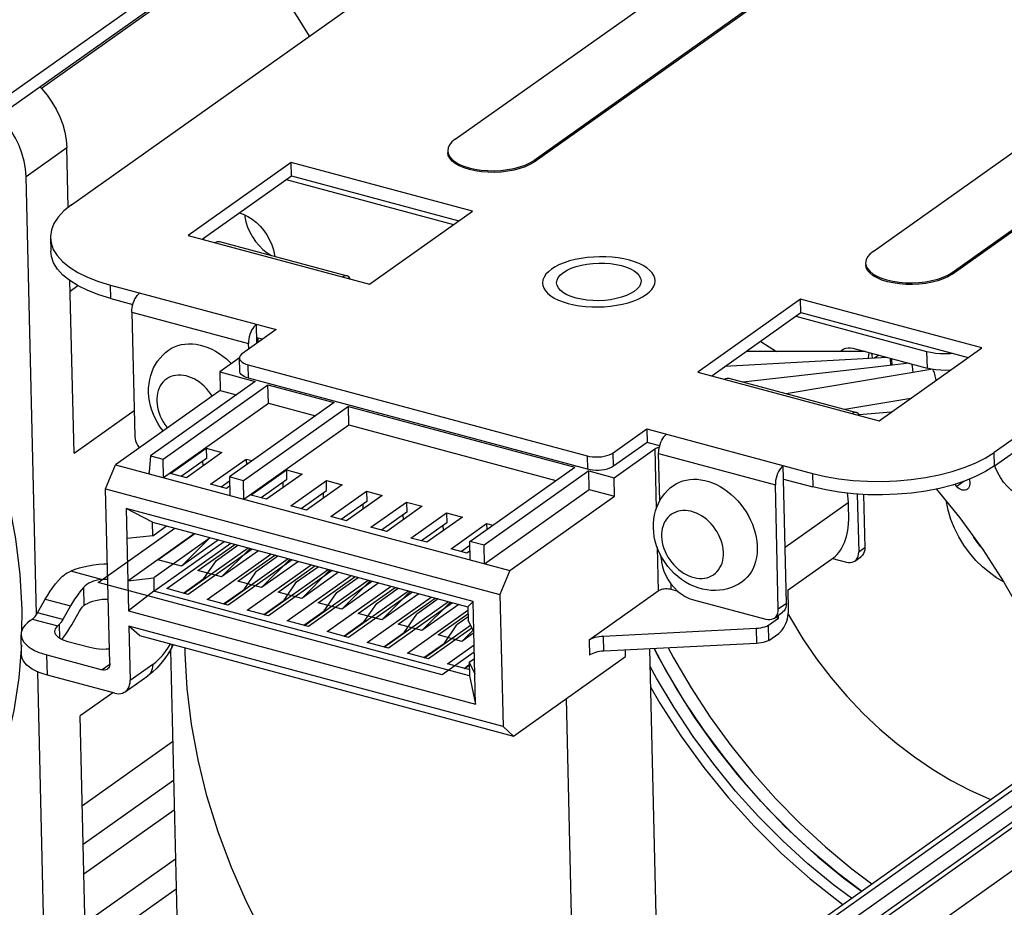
# Model space of a CAD drawing. Header units: millimetres. Extents: x 6 to 414, y 7 to 290.
# Tile 284 of 341: x 197.22 to 202.46, y 141.5 to 146.23. Entities that reach past the tile are written whole.
import ezdxf

# ---------------------------------------------------------------- set-up
doc = ezdxf.new("R2010")
doc.units = ezdxf.units.MM
doc.header["$LTSCALE"] = 23.1
doc.layers.get('0').update_dxf_attribs({"linetype": 'CONTINUOUS'})
doc.layers.add('_47233', color=7, linetype='CONTINUOUS')
doc.layers.add('_60383', color=7, linetype='CONTINUOUS')

msp = doc.modelspace()

# ---------------------------------------------------------------- linework, layer by layer
at = {"color": 7, "linetype": 'Continuous'}
for p, q in [((199.5367, 145.5901), (203.0924, 148.1119)), ((203.5124, 147.9992), (199.9568, 145.4773)), ((203.5126, 147.9902), (199.957, 145.4684)), ((201.763, 144.9927), (205.3186, 147.5145)), ((202.183, 144.88), (205.7387, 147.4018)), ((202.1833, 144.871), (205.7389, 147.3928)), ((199.2484, 147.3064), (196.6521, 145.465)), ((196.6538, 145.3934), (199.2501, 147.2348)), ((197.4922, 145.2396), (200.0885, 147.081)), ((198.1754, 146.458), (197.3331, 145.8606)), ((205.0031, 145.7622), (202.4068, 143.9208)), ((202.4085, 143.8492), (205.0048, 145.6906)), ((197.2511, 145.3913), (197.4679, 145.5451)), ((197.4754, 145.2261), (197.4679, 145.5451)), ((198.6627, 145.466), (198.1153, 145.0777)), ((199.6285, 145.2068), (198.6627, 145.466)), ((198.6644, 145.3944), (198.6627, 145.466)), ((199.957, 145.4684), (199.9568, 145.4773)), ((197.3064, 143.0573), (197.2511, 145.3913)), ((198.1898, 145.0577), (198.6644, 145.3944)), ((198.6644, 145.3944), (199.5557, 145.1552)), ((198.6373, 145.3751), (199.5286, 145.136)), ((197.4754, 145.2282), (197.492, 145.24)), ((198.3868, 145.1974), (198.4075, 145.1904)), ((199.0811, 144.8185), (199.6285, 145.2068)), ((197.3805, 145.0652), (197.3822, 144.9936)), ((198.1153, 145.0777), (199.0811, 144.8185)), ((198.1986, 145.0553), (198.1989, 145.0642)), ((198.2805, 145.045), (198.9607, 144.8625)), ((198.9771, 144.8464), (198.974, 144.8522)), ((202.1833, 144.871), (202.183, 144.88)), ((197.5064, 143.9167), (197.4847, 144.8364)), ((197.486, 144.7813), (197.5267, 144.8101)), ((197.7009, 144.8127), (198.5828, 144.576)), ((197.7026, 144.7411), (197.7009, 144.8127)), ((200.5177, 144.806), (200.5065, 144.7924)), ((200.5245, 144.8203), (200.5177, 144.806)), ((200.5268, 144.8354), (200.5245, 144.8203)), ((200.5065, 144.7924), (200.4908, 144.7794)), ((197.7026, 144.7411), (197.8202, 144.7095)), ((201.3759, 144.7379), (200.8285, 144.3497)), ((202.342, 144.4787), (201.3759, 144.7379)), ((201.3776, 144.6663), (201.3759, 144.7379)), ((197.8148, 144.6686), (198.4361, 144.5018)), ((197.8148, 144.6686), (197.8305, 144.0061)), ((200.903, 144.3297), (201.3776, 144.6663)), ((201.3505, 144.6471), (202.0479, 144.4599)), ((201.3776, 144.6663), (202.2692, 144.4271)), ((198.4802, 144.5033), (198.4778, 144.6042)), ((198.5828, 144.576), (198.4039, 144.4492)), ((198.4368, 144.4725), (198.4361, 144.5018)), ((198.51, 144.5244), (198.4795, 144.5326)), ((198.485, 144.5311), (198.4856, 144.5071)), ((201.72, 144.459), (201.0867, 144.46)), ((201.6543, 144.4766), (202.0501, 144.3704)), ((201.7932, 144.4394), (201.7709, 144.4235)), ((201.7946, 144.0904), (202.342, 144.4787)), ((202.0479, 144.4599), (202.0501, 144.3704)), ((198.3877, 144.4246), (198.2831, 144.3504)), ((198.3897, 144.3526), (198.388, 144.4243)), ((198.4338, 144.3882), (200.24, 143.9035)), ((198.4354, 144.3166), (198.4338, 144.3882)), ((201.8381, 144.4273), (200.9724, 144.3789)), ((201.8634, 144.3859), (201.7587, 144.3741)), ((201.8629, 144.3908), (201.8632, 144.3859)), ((201.9541, 144.3962), (201.8634, 144.3859)), ((198.2831, 144.3504), (198.4721, 144.2997)), ((198.2831, 144.3504), (198.2854, 144.2519)), ((200.8285, 144.3497), (201.7946, 144.0904)), ((201.7587, 144.3741), (201.0703, 144.2964)), ((201.299, 144.235), (202.0708, 144.3657)), ((202.0732, 144.3651), (202.0501, 144.3704)), ((202.0974, 144.3614), (202.0732, 144.3651)), ((198.4721, 144.2997), (197.9138, 143.9037)), ((197.981, 143.8857), (198.5393, 144.2816)), ((200.2417, 143.8319), (198.4354, 144.3166)), ((198.5393, 144.2816), (198.8921, 144.187)), ((198.5416, 144.1832), (198.5393, 144.2816)), ((200.9937, 144.317), (201.6742, 144.1344)), ((198.2854, 144.2519), (197.7271, 143.856)), ((198.2854, 144.2519), (198.372, 144.2287)), ((197.9833, 143.7872), (198.5416, 144.1832)), ((198.8921, 144.187), (198.3338, 143.791)), ((198.5416, 144.1832), (198.792, 144.116)), ((201.6119, 144.1511), (201.9642, 144.2107)), ((197.5064, 143.9167), (197.8272, 144.1442)), ((198.9677, 144.1667), (198.4095, 143.7707)), ((198.9677, 144.1667), (200.1733, 143.8432)), ((198.9701, 144.0682), (198.9677, 144.1667)), ((201.6906, 144.1183), (201.6875, 144.1241)), ((201.8594, 144.1364), (201.6884, 144.1224)), ((198.4118, 143.6722), (198.9701, 144.0682)), ((198.9701, 144.0682), (200.0732, 143.7722)), ((200.3782, 143.9194), (200.557, 144.0463)), ((200.557, 144.0463), (201.4393, 143.8095)), ((200.557, 144.0463), (200.5587, 143.9747)), ((200.5587, 143.9747), (200.3799, 143.8478)), ((200.6257, 143.9567), (200.5587, 143.9747)), ((198.0209, 143.8089), (198.2106, 143.9435)), ((198.2946, 143.9209), (198.1049, 143.7864)), ((198.2106, 143.9435), (198.2946, 143.9209)), ((198.2106, 143.9435), (198.2119, 143.8898)), ((200.3799, 143.8478), (200.3782, 143.9194)), ((200.3833, 143.7868), (200.6001, 143.9406)), ((200.6001, 143.9406), (200.6077, 143.6213)), ((200.6204, 143.9157), (201.2421, 143.7489)), ((200.6264, 143.6634), (200.6204, 143.9157)), ((202.4085, 143.8492), (202.4068, 143.9208)), ((197.675, 143.728), (197.7271, 143.856)), ((197.7271, 143.856), (199.8274, 143.2924)), ((197.9138, 143.9037), (197.9075, 143.8164)), ((197.9138, 143.9037), (197.981, 143.8857)), ((197.9833, 143.7872), (197.981, 143.8857)), ((198.2119, 143.8898), (198.0768, 143.7939)), ((198.1936, 143.8493), (198.193, 143.8764)), ((198.2343, 143.7517), (198.424, 143.8862)), ((198.424, 143.8862), (198.456, 143.8776)), ((198.424, 143.8862), (198.4247, 143.8554)), ((200.24, 143.9035), (200.2417, 143.8319)), ((197.9077, 143.8075), (197.9075, 143.8164)), ((198.1049, 143.7864), (198.0209, 143.8089)), ((198.4477, 143.6944), (198.6374, 143.8289)), ((198.7214, 143.8064), (198.5317, 143.6719)), ((198.6374, 143.8289), (198.7214, 143.8064)), ((198.6374, 143.8289), (198.6386, 143.7752)), ((199.615, 143.4472), (200.1733, 143.8432)), ((200.2489, 143.8229), (199.6906, 143.4269)), ((200.2489, 143.8229), (200.3833, 143.7868)), ((200.2512, 143.7244), (200.2489, 143.8229)), ((201.3011, 143.1172), (201.2837, 143.8513)), ((201.4393, 143.8095), (201.441, 143.7379)), ((202.4151, 143.8399), (202.4115, 143.8513)), ((198.3183, 143.7291), (198.2343, 143.7517)), ((198.3344, 143.768), (198.2901, 143.7367)), ((198.4095, 143.7707), (198.3338, 143.791)), ((198.3338, 143.791), (198.3362, 143.6925)), ((198.4118, 143.6722), (198.4095, 143.7707)), ((198.6386, 143.7752), (198.5035, 143.6794)), ((198.6204, 143.7348), (198.6198, 143.7618)), ((198.6611, 143.6371), (198.8508, 143.7717)), ((198.8508, 143.7717), (198.9348, 143.7491)), ((198.852, 143.718), (198.8508, 143.7717)), ((200.3856, 143.6883), (200.3833, 143.7868)), ((201.2854, 143.7797), (201.441, 143.7379)), ((202.2081, 143.7401), (202.1979, 143.7521)), ((202.2483, 143.7686), (202.2081, 143.7401)), ((202.2769, 143.7801), (202.2775, 143.7545)), ((197.675, 143.728), (199.7753, 143.1644)), ((197.6971, 142.7969), (197.675, 143.728)), ((198.335, 143.741), (198.3183, 143.7291)), ((198.7169, 143.6221), (198.852, 143.718)), ((198.9348, 143.7491), (198.7451, 143.6146)), ((198.8331, 143.7046), (198.8338, 143.6775)), ((198.8744, 143.5799), (199.0641, 143.7144)), ((199.0641, 143.7144), (199.1482, 143.6919)), ((199.0641, 143.7144), (199.0654, 143.6607)), ((199.6929, 143.3285), (200.2512, 143.7244)), ((200.2512, 143.7244), (200.3856, 143.6883)), ((201.2578, 143.0865), (201.2421, 143.7489)), ((201.6786, 143.6995), (201.6859, 143.3902)), ((198.5317, 143.6719), (198.4477, 143.6944)), ((199.0654, 143.6607), (198.9303, 143.5649)), ((199.1482, 143.6919), (198.9584, 143.5573)), ((199.0472, 143.6203), (199.0465, 143.6473)), ((199.0878, 143.5226), (199.2775, 143.6572)), ((199.2775, 143.6572), (199.3615, 143.6346)), ((199.2775, 143.6572), (199.2788, 143.6035)), ((199.8274, 143.2924), (200.3856, 143.6883)), ((201.294, 143.4175), (201.6296, 143.6555)), ((201.6296, 143.6555), (201.632, 143.5541)), ((201.7117, 143.6975), (201.7185, 143.4132)), ((199.6317, 143.1273), (197.7835, 143.6233)), ((197.9239, 143.5497), (197.7835, 143.6233)), ((197.7835, 143.6233), (197.7965, 143.0772)), ((198.7451, 143.6146), (198.6611, 143.6371)), ((199.2788, 143.6035), (199.1437, 143.5076)), ((199.3615, 143.6346), (199.1718, 143.5001)), ((199.3012, 143.4654), (199.4909, 143.5999)), ((199.4909, 143.5999), (199.5749, 143.5774)), ((199.4909, 143.5999), (199.4922, 143.5462)), ((197.9239, 143.5497), (199.604, 143.0988)), ((197.9255, 143.478), (197.9239, 143.5497)), ((198.9584, 143.5573), (198.8744, 143.5799)), ((199.2606, 143.563), (199.2599, 143.5901)), ((199.4922, 143.5462), (199.3571, 143.4504)), ((199.5749, 143.5774), (199.3852, 143.4428)), ((199.5146, 143.4081), (199.7043, 143.5427)), ((199.7043, 143.5427), (199.7371, 143.5338)), ((199.7043, 143.5427), (199.705, 143.5111)), ((197.7926, 143.2383), (198.1471, 143.4897)), ((197.9255, 143.478), (197.9983, 143.5297)), ((199.1718, 143.5001), (199.0878, 143.5226)), ((199.4739, 143.5057), (199.4733, 143.5328)), ((197.9255, 143.478), (197.7873, 143.4621)), ((198.2311, 143.4672), (197.9309, 143.2542)), ((197.9325, 143.1826), (198.3056, 143.4472)), ((198.0016, 143.1959), (198.3422, 143.4374)), ((199.3852, 143.4428), (199.3012, 143.4654)), ((199.6906, 143.4269), (199.615, 143.4472)), ((199.6173, 143.3487), (199.615, 143.4472)), ((198.0933, 143.1713), (198.4338, 143.4128)), ((198.4556, 143.407), (198.115, 143.1654)), ((198.2653, 143.3465), (198.3794, 143.4274)), ((199.5986, 143.3856), (199.5146, 143.4081)), ((199.6155, 143.4251), (199.5705, 143.3931)), ((199.6162, 143.398), (199.5986, 143.3856)), ((199.6929, 143.3285), (199.6906, 143.4269)), ((200.6125, 143.4168), (200.6181, 143.1831)), ((201.6853, 143.379), (201.6859, 143.3902)), ((201.7185, 143.4132), (201.6859, 143.3902)), ((198.1988, 143.2492), (198.2653, 143.3465)), ((198.215, 143.1386), (198.5555, 143.3801)), ((198.3066, 143.114), (198.6472, 143.3556)), ((198.669, 143.3497), (198.3284, 143.1082)), ((198.4787, 143.2893), (198.5928, 143.3702)), ((200.6407, 143.3563), (200.6287, 143.3785)), ((200.6335, 143.3607), (200.6333, 143.37)), ((201.31, 143.1891), (201.5539, 143.3621)), ((201.546, 143.3566), (201.6204, 143.3366)), ((201.665, 143.3429), (201.6975, 143.366)), ((201.7, 143.3679), (201.6975, 143.366)), ((197.6532, 143.2445), (197.4889, 143.2886)), ((198.4121, 143.192), (198.4787, 143.2893)), ((198.4284, 143.0814), (198.7689, 143.3229)), ((198.52, 143.0568), (198.8606, 143.2983)), ((198.8823, 143.2925), (198.5418, 143.0509)), ((198.6921, 143.232), (198.8062, 143.3129)), ((199.8274, 143.2924), (199.7753, 143.1644)), ((197.7926, 143.2383), (197.9309, 143.2542)), ((197.9309, 143.2542), (197.9325, 143.1826)), ((198.0901, 143.1721), (198.1988, 143.2492)), ((198.6255, 143.1347), (198.6921, 143.232)), ((198.6418, 143.0241), (198.9823, 143.2656)), ((198.7334, 142.9995), (199.074, 143.241)), ((199.0957, 143.2352), (198.7552, 142.9937)), ((198.9055, 143.1747), (199.0196, 143.2556)), ((197.5564, 143.2015), (197.5587, 143.1055)), ((197.9325, 143.1826), (197.7965, 143.0772)), ((199.6127, 142.7318), (197.9325, 143.1826)), ((198.115, 143.1654), (198.0016, 143.1959)), ((198.3035, 143.1149), (198.4121, 143.192)), ((198.8389, 143.0774), (198.9055, 143.1747)), ((198.8552, 142.9668), (199.1957, 143.2084)), ((198.9468, 142.9422), (199.2873, 143.1838)), ((199.3091, 143.1779), (198.9686, 142.9364)), ((199.1189, 143.1175), (199.2329, 143.1984)), ((200.6181, 143.1831), (200.2495, 142.9217)), ((200.6872, 143.191), (200.6865, 143.22)), ((200.7236, 143.1813), (200.6872, 143.191)), ((201.3124, 143.0852), (201.31, 143.1891)), ((197.3126, 143.0673), (197.3533, 143.1395)), ((197.3533, 143.1395), (197.4877, 143.1034)), ((198.3284, 143.1082), (198.215, 143.1386)), ((198.5168, 143.0576), (198.6255, 143.1347)), ((199.0685, 142.9096), (199.4091, 143.1511)), ((199.1602, 142.885), (199.5007, 143.1265)), ((199.4463, 143.1411), (199.3323, 143.0602)), ((199.604, 143.0988), (199.6317, 143.1273)), ((199.6447, 142.5813), (199.6317, 143.1273)), ((199.7753, 143.1644), (199.7919, 142.4617)), ((200.8058, 143.1366), (201.1922, 143.0329)), ((197.4877, 143.1034), (197.447, 143.0312)), ((197.4943, 143.0032), (197.535, 143.0755)), ((197.7965, 143.0772), (199.6447, 142.5813)), ((198.5418, 143.0509), (198.4284, 143.0814)), ((198.7302, 143.0004), (198.8389, 143.0774)), ((199.0523, 143.0202), (199.1189, 143.1175)), ((199.5225, 143.1207), (199.182, 142.8791)), ((199.2819, 142.8523), (199.6045, 143.0811)), ((199.604, 143.0988), (199.6057, 143.0272)), ((201.2368, 143.0392), (201.2802, 143.07)), ((201.3011, 143.1172), (201.2578, 143.0865)), ((197.2727, 143.0253), (197.2844, 143.0336)), ((197.2844, 143.0336), (197.4197, 142.9973)), ((197.447, 143.0312), (197.3126, 143.0673)), ((198.7552, 142.9937), (198.6418, 143.0241)), ((198.9436, 142.9431), (199.0523, 143.0202)), ((199.2657, 142.9629), (199.3323, 143.0602)), ((199.6053, 143.0453), (199.5456, 143.003)), ((199.6356, 142.9662), (199.6057, 143.0272)), ((201.206, 143.0006), (201.2584, 143.0378)), ((201.2584, 143.0378), (201.2412, 143.0424)), ((201.2584, 143.0378), (201.258, 143.0543)), ((197.4305, 142.9313), (197.4287, 143.0062)), ((199.7919, 142.4617), (197.7984, 142.9966)), ((197.8547, 142.9455), (197.7984, 142.9966)), ((197.7984, 142.9966), (197.8053, 142.7057)), ((198.9686, 142.9364), (198.8552, 142.9668)), ((199.3736, 142.8277), (199.6184, 143.0014)), ((199.6261, 142.9856), (199.3953, 142.8219)), ((199.4791, 142.9057), (199.5456, 143.003)), ((200.3264, 142.9434), (201.1394, 142.9849)), ((201.1394, 142.9849), (201.1413, 142.9044)), ((201.2079, 142.92), (201.206, 143.0006)), ((197.2273, 142.8432), (197.2248, 142.9506)), ((197.5911, 142.8816), (197.4735, 142.9132)), ((197.8547, 142.9455), (199.8482, 142.4106)), ((199.157, 142.8858), (199.2657, 142.9629)), ((200.2495, 142.9217), (200.2514, 142.8411)), ((200.3283, 142.8629), (200.3264, 142.9434)), ((201.2079, 142.92), (201.2603, 142.9572)), ((198.0206, 142.8595), (198.0086, 142.851)), ((198.0203, 142.8704), (198.0754, 140.5446)), ((198.0274, 142.8822), (198.0357, 142.897)), ((199.182, 142.8791), (199.0685, 142.9096)), ((199.3704, 142.8286), (199.4791, 142.9057)), ((199.4953, 142.7951), (199.6372, 142.8957)), ((201.1413, 142.9044), (200.3283, 142.8629)), ((200.4445, 142.8335), (200.4436, 142.8688)), ((200.6219, 140.8193), (200.5732, 142.8754)), ((197.3621, 142.8424), (197.6561, 142.7635)), ((197.3646, 142.735), (197.3621, 142.8424)), ((199.3953, 142.8219), (199.2819, 142.8523)), ((199.611, 142.8034), (199.6389, 142.8232)), ((199.8482, 142.4106), (200.4445, 142.8335)), ((197.6968, 142.7923), (197.6561, 142.7635)), ((197.9256, 142.791), (197.8053, 142.7057)), ((199.6087, 142.7646), (199.4953, 142.7951)), ((199.5838, 142.7713), (199.6113, 142.7909)), ((199.5869, 142.7705), (199.6114, 142.7878)), ((199.6119, 142.7669), (199.6087, 142.7646)), ((199.611, 142.8034), (199.6409, 142.7424)), ((199.611, 142.8034), (199.6127, 142.7318)), ((197.3613, 140.7362), (197.3136, 142.7527)), ((197.7234, 142.6387), (197.3646, 142.735)), ((197.7791, 142.6467), (197.8994, 142.732)), ((199.6127, 142.7318), (199.6447, 142.5813)), ((197.7131, 142.6415), (197.5396, 142.5184)), ((200.1792, 140.5054), (200.1293, 142.61)), ((197.5781, 140.89), (197.5396, 142.5184)), ((199.7919, 142.4617), (199.8482, 142.4106)), ((197.5509, 142.04), (198.0319, 142.3811)), ((198.0368, 142.1736), (197.5558, 141.8325)), ((198.0406, 142.016), (197.5596, 141.6749)), ((198.0468, 141.7545), (197.5658, 141.4133)), ((197.5695, 141.2557), (198.0505, 141.5969))]:
    msp.add_line(p, q, dxfattribs=at)
at = {"color": 4, "linetype": 'Continuous'}
for p, q in [((197.6359, 143.2282), (198.0438, 143.5175)), ((199.4673, 142.7367), (197.6359, 143.2282)), ((199.6381, 142.8579), (199.4673, 142.7367))]:
    msp.add_line(p, q, dxfattribs=at)
at = {"color": 5, "linetype": 'Continuous'}
for p, q in [((197.9531, 143.3497), (198.1496, 143.4891)), ((198.2756, 143.4553), (198.0791, 143.3159)), ((198.1665, 143.2924), (198.363, 143.4318)), ((198.489, 143.398), (198.2925, 143.2586)), ((198.0791, 143.3159), (197.9531, 143.3497)), ((198.3799, 143.2352), (198.5764, 143.3745)), ((198.7024, 143.3407), (198.5059, 143.2014)), ((198.2925, 143.2586), (198.1665, 143.2924)), ((198.5933, 143.1779), (198.7898, 143.3173)), ((198.9158, 143.2835), (198.7193, 143.1441)), ((198.5059, 143.2014), (198.3799, 143.2352)), ((198.8067, 143.1207), (199.0032, 143.26)), ((199.1292, 143.2262), (198.9327, 143.0868)), ((198.7193, 143.1441), (198.5933, 143.1779)), ((199.0201, 143.0634), (199.2166, 143.2028)), ((199.3426, 143.169), (199.1461, 143.0296)), ((199.2334, 143.0061), (199.4299, 143.1455)), ((198.9327, 143.0868), (198.8067, 143.1207)), ((199.556, 143.1117), (199.3595, 142.9723)), ((199.1461, 143.0296), (199.0201, 143.0634)), ((199.4468, 142.9489), (199.6049, 143.061)), ((199.3595, 142.9723), (199.2334, 143.0061)), ((199.5728, 142.9151), (199.4468, 142.9489)), ((199.6357, 142.9597), (199.5728, 142.9151))]:
    msp.add_line(p, q, dxfattribs=at)
at = {"color": 2, "linetype": 'Continuous'}
for p, q in [((198.0791, 143.3159), (198.2306, 143.4673)), ((198.2925, 143.2586), (198.444, 143.4101)), ((198.5059, 143.2014), (198.6574, 143.3528)), ((198.7193, 143.1441), (198.8708, 143.2956)), ((198.9327, 143.0868), (199.0841, 143.2383)), ((199.1461, 143.0296), (199.2975, 143.181)), ((199.3595, 142.9723), (199.5109, 143.1238)), ((199.5728, 142.9151), (199.6317, 142.974))]:
    msp.add_line(p, q, dxfattribs=at)
at = {"color": 7, "linetype": 'Continuous'}
for points in [[(198.4203, 146.6271), (198.4816, 146.5491), (198.5409, 146.4697), (198.5984, 146.3888), (198.654, 146.3066), (198.7074, 146.2232), (198.7589, 146.1385)], [(197.3246, 145.8692), (197.3348, 145.8589), (197.3634, 145.8247), (197.3892, 145.7882), (197.4117, 145.7497), (197.4307, 145.7098), (197.4461, 145.6688), (197.4575, 145.6274), (197.4647, 145.5863), (197.4679, 145.5451)], [(197.2511, 145.3913), (197.2479, 145.4325), (197.2407, 145.4737), (197.2292, 145.5151), (197.2139, 145.556), (197.1949, 145.5959), (197.1724, 145.6344), (197.1466, 145.6709), (197.118, 145.7051), (197.1078, 145.7154)], [(199.5367, 145.5901), (199.5194, 145.5756), (199.507, 145.5606), (199.4994, 145.5449), (199.4968, 145.5278)], [(199.4968, 145.5278), (199.4993, 145.5134), (199.5067, 145.4981), (199.519, 145.4836), (199.5358, 145.47), (199.557, 145.4577), (199.5821, 145.4468), (199.6104, 145.4378), (199.6415, 145.4307), (199.6748, 145.4258), (199.7095, 145.4229), (199.745, 145.4224), (199.7805, 145.424), (199.8154, 145.428), (199.8491, 145.4341), (199.8807, 145.4423), (199.9097, 145.4524), (199.9349, 145.464), (199.9568, 145.4773)], [(199.957, 145.4684), (199.9352, 145.4551), (199.9101, 145.4435), (199.8815, 145.4335), (199.8502, 145.4253), (199.817, 145.4192), (199.7824, 145.4152), (199.7472, 145.4134), (199.7118, 145.4139), (199.677, 145.4166), (199.6436, 145.4214), (199.6123, 145.4284), (199.5838, 145.4373), (199.5586, 145.448), (199.5371, 145.4603), (199.52, 145.4738), (199.5074, 145.4884), (199.4997, 145.5038), (199.497, 145.5188)], [(196.3443, 145.271), (196.4696, 145.1166), (196.5917, 144.9486), (196.7045, 144.7746), (196.8075, 144.5954), (196.9001, 144.4119), (196.982, 144.2251), (197.0527, 144.0356), (197.112, 143.8446), (197.1593, 143.6529), (197.1947, 143.4617), (197.2177, 143.272), (197.2283, 143.0847), (197.2271, 142.9675)], [(197.4922, 145.2396), (197.4531, 145.2081), (197.4223, 145.1754), (197.3997, 145.1415), (197.3857, 145.1069), (197.3805, 145.072), (197.3805, 145.0652)], [(198.4075, 145.1904), (198.4318, 145.1788), (198.4554, 145.164), (198.4779, 145.1464), (198.4988, 145.1262), (198.5177, 145.1039), (198.5343, 145.0799), (198.5485, 145.0545), (198.5599, 145.0281), (198.5685, 145.0011), (198.574, 144.9741), (198.5747, 144.9661)], [(198.4164, 145.1862), (198.4172, 145.1762), (198.4225, 145.1492), (198.4309, 145.1223), (198.4422, 145.0957), (198.4563, 145.0702), (198.4729, 145.0459), (198.492, 145.0233), (198.513, 145.0028), (198.5357, 144.985), (198.559, 144.9703)], [(197.3805, 145.0652), (197.384, 145.0372), (197.3962, 145.0031)], [(198.2581, 145.0394), (198.2649, 145.0433), (198.2716, 145.0454), (198.278, 145.0455), (198.2805, 145.045)], [(197.7026, 144.7411), (197.6384, 144.7607), (197.5807, 144.7832), (197.5291, 144.8086), (197.4846, 144.8365), (197.4476, 144.8665), (197.4186, 144.8983), (197.3979, 144.9315), (197.3857, 144.9656), (197.3822, 144.9936)], [(197.3962, 145.0031), (197.4169, 144.9699), (197.4459, 144.9381), (197.4829, 144.9081), (197.5274, 144.8802), (197.579, 144.8548), (197.6367, 144.8323), (197.7009, 144.8127)], [(200.6017, 144.8372), (200.6003, 144.8491), (200.5951, 144.8637), (200.5863, 144.8779), (200.5738, 144.8915), (200.558, 144.9045), (200.5388, 144.9164), (200.5168, 144.9273), (200.492, 144.937), (200.4649, 144.9453), (200.4357, 144.9522), (200.4049, 144.9575), (200.3728, 144.9612), (200.3397, 144.9633), (200.3062, 144.9637), (200.2727, 144.9625), (200.2396, 144.9596), (200.2072, 144.955), (200.1759, 144.9489), (200.146, 144.9413), (200.1181, 144.9322), (200.0925, 144.9218), (200.0698, 144.9103), (200.0498, 144.8977)], [(201.763, 144.9927), (201.7457, 144.9782), (201.7333, 144.9632), (201.7257, 144.9475), (201.7231, 144.9304)], [(200.1128, 144.8808), (200.1324, 144.8928), (200.155, 144.9032), (200.1808, 144.9122), (200.2089, 144.9196), (200.2388, 144.925), (200.2699, 144.9286), (200.3017, 144.9303), (200.3335, 144.9299), (200.3648, 144.9274), (200.3949, 144.9231), (200.423, 144.9168), (200.4487, 144.9088), (200.4714, 144.8991), (200.4907, 144.8881), (200.5061, 144.8759), (200.5174, 144.8628), (200.5243, 144.8489), (200.5268, 144.8354)], [(201.7231, 144.9304), (201.7256, 144.916), (201.733, 144.9007), (201.7452, 144.8862), (201.7621, 144.8726), (201.7833, 144.8603), (201.8083, 144.8495), (201.8367, 144.8404), (201.8678, 144.8333), (201.9011, 144.8284), (201.9358, 144.8255), (201.9713, 144.825), (202.0068, 144.8267), (202.0417, 144.8306), (202.0753, 144.8367), (202.107, 144.8449), (202.1359, 144.855), (202.1612, 144.8666), (202.183, 144.88)], [(202.1833, 144.871), (202.1614, 144.8577), (202.1364, 144.8461), (202.1077, 144.8361), (202.0765, 144.8279), (202.0433, 144.8218), (202.0087, 144.8178), (201.9734, 144.8161), (201.9381, 144.8165), (201.9033, 144.8192), (201.8698, 144.8241), (201.8386, 144.831), (201.8101, 144.8399), (201.7848, 144.8507), (201.7634, 144.8629), (201.7463, 144.8765), (201.7337, 144.891), (201.726, 144.9064), (201.7233, 144.9214)], [(198.9607, 144.8625), (198.9581, 144.863), (198.9517, 144.8629), (198.945, 144.8608), (198.9382, 144.8569)], [(198.974, 144.8522), (198.9694, 144.8576), (198.9641, 144.8613), (198.9607, 144.8625)], [(200.0498, 144.8977), (200.0331, 144.8843), (200.0199, 144.8703), (200.0102, 144.8558), (200.0042, 144.841), (200.0019, 144.826), (200.0019, 144.823)], [(200.0769, 144.8248), (200.0792, 144.8399), (200.086, 144.8542), (200.0972, 144.8677), (200.1128, 144.8808)], [(200.0019, 144.823), (200.0034, 144.8111), (200.0086, 144.7965), (200.0174, 144.7823), (200.0298, 144.7686), (200.0457, 144.7557), (200.0648, 144.7437), (200.0869, 144.7328), (200.1117, 144.7232), (200.1388, 144.7149), (200.1679, 144.708), (200.1988, 144.7027), (200.2309, 144.699), (200.2639, 144.6969), (200.2974, 144.6965), (200.331, 144.6977), (200.3641, 144.7006), (200.3964, 144.7051), (200.4278, 144.7113), (200.4576, 144.7189), (200.4855, 144.728), (200.5111, 144.7384), (200.5338, 144.7498), (200.5538, 144.7625)], [(200.0975, 144.7843), (200.0862, 144.7974), (200.0793, 144.8113), (200.0769, 144.8248)], [(200.5538, 144.7625), (200.5706, 144.7759), (200.5837, 144.7898), (200.5934, 144.8044), (200.5995, 144.8192), (200.6017, 144.8342), (200.6017, 144.8372)], [(197.8188, 144.7045), (197.8221, 144.7166), (197.8263, 144.7282), (197.8313, 144.7392), (197.8369, 144.7491), (197.8431, 144.7579), (197.8496, 144.7651), (197.8565, 144.7709)], [(200.4908, 144.7794), (200.4712, 144.7674), (200.4487, 144.757), (200.4229, 144.748), (200.3947, 144.7406), (200.3648, 144.7351), (200.3337, 144.7315), (200.302, 144.7299), (200.2702, 144.7303), (200.2388, 144.7327), (200.2087, 144.7371), (200.1806, 144.7434), (200.155, 144.7514), (200.1323, 144.7611), (200.113, 144.7721), (200.0975, 144.7843)], [(197.8148, 144.6686), (197.8151, 144.6804), (197.8164, 144.6923), (197.8188, 144.7045)], [(198.4778, 144.6042), (198.4709, 144.5984), (198.4644, 144.5912), (198.4583, 144.5824), (198.4526, 144.5724), (198.4476, 144.5615), (198.4434, 144.5499), (198.4401, 144.5378), (198.4377, 144.5256), (198.4364, 144.5136), (198.4361, 144.5018)], [(198.0104, 144.4665), (198.0258, 144.4763), (198.0423, 144.4845), (198.0598, 144.4911), (198.0781, 144.4959), (198.0972, 144.499), (198.1168, 144.5003)], [(198.1168, 144.5003), (198.1369, 144.4999), (198.1573, 144.4976), (198.1781, 144.4936), (198.1988, 144.4878), (198.2194, 144.4804), (198.2398, 144.4713), (198.26, 144.4606), (198.2799, 144.4483), (198.2993, 144.4345)], [(198.5021, 144.5265), (198.5045, 144.5243), (198.5062, 144.5217)], [(201.1612, 144.5128), (201.1703, 144.508), (201.2483, 144.4597)], [(197.9306, 144.3716), (197.9406, 144.3903), (197.952, 144.4079), (197.9647, 144.4244), (197.9787, 144.4397), (197.994, 144.4538), (198.0104, 144.4665)], [(198.2993, 144.4345), (198.318, 144.4193), (198.3359, 144.4028), (198.3445, 144.394)], [(198.4039, 144.4492), (198.3964, 144.4428), (198.3913, 144.4361), (198.3885, 144.4292), (198.388, 144.4242)], [(201.5884, 144.4592), (201.5896, 144.4607), (201.5986, 144.4687)], [(201.5986, 144.4687), (201.6074, 144.4738), (201.6181, 144.4775), (201.6296, 144.4793), (201.6417, 144.479), (201.6543, 144.4766)], [(201.7379, 144.4217), (201.7386, 144.429), (201.7395, 144.4361), (201.7406, 144.4424), (201.7418, 144.4478), (201.7431, 144.4522), (201.7433, 144.4527)], [(201.7536, 144.45), (201.7541, 144.4483), (201.7553, 144.4427), (201.7564, 144.4362), (201.7573, 144.429), (201.7579, 144.4228)], [(202.0479, 144.4599), (202.0711, 144.4547), (202.0953, 144.4509), (202.1206, 144.4485), (202.1466, 144.4477), (202.1727, 144.4484), (202.1856, 144.4495)], [(198.388, 144.4242), (198.3881, 144.4223), (198.3902, 144.4154), (198.3947, 144.4088), (198.4015, 144.4027), (198.4104, 144.3971), (198.4211, 144.3923), (198.4338, 144.3882)], [(201.8566, 144.3852), (201.8565, 144.3905), (201.8563, 144.3984), (201.8562, 144.4055), (201.8561, 144.4118), (201.8562, 144.4172), (201.8564, 144.4216), (201.8564, 144.4224)], [(201.8595, 144.4216), (201.8601, 144.4178), (201.8608, 144.4123), (201.8615, 144.4058), (201.8622, 144.3987), (201.8629, 144.3908)], [(201.9766, 144.3497), (201.9763, 144.3518), (201.9752, 144.3601), (201.974, 144.368), (201.9729, 144.375), (201.9718, 144.3813), (201.9707, 144.3866), (201.9698, 144.391), (201.9695, 144.392)], [(197.9808, 144.0359), (197.9807, 144.036), (197.9657, 144.0564), (197.9521, 144.0778), (197.9401, 144.1), (197.9297, 144.1228), (197.9209, 144.1461), (197.914, 144.1698), (197.9087, 144.1937), (197.9053, 144.2176), (197.9038, 144.2414), (197.904, 144.2648), (197.906, 144.2876), (197.9097, 144.3097), (197.9151, 144.3311), (197.9221, 144.3518), (197.9306, 144.3716)], [(198.1609, 144.3048), (198.1468, 144.3128), (198.1326, 144.3196), (198.1182, 144.325), (198.1038, 144.3292), (198.0895, 144.332), (198.0752, 144.3334), (198.0613, 144.3334), (198.0479, 144.3321), (198.0349, 144.3294), (198.0226, 144.3253), (198.0109, 144.32), (198.0001, 144.3134), (197.9901, 144.3057), (197.981, 144.2968), (197.9729, 144.2868), (197.9659, 144.2759), (197.9599, 144.264), (197.955, 144.2513), (197.9513, 144.2379), (197.9489, 144.2237), (197.9476, 144.209), (197.9476, 144.1939), (197.9488, 144.1784), (197.9513, 144.1626), (197.9549, 144.1469), (197.9598, 144.1311), (197.9659, 144.1155), (197.9731, 144.1), (197.9815, 144.085), (197.9909, 144.0704), (198.0011, 144.0565), (198.0044, 144.0526)], [(198.4354, 144.3166), (198.4228, 144.3207), (198.4121, 144.3255), (198.4032, 144.331), (198.3964, 144.3372), (198.3919, 144.3438), (198.3898, 144.3506), (198.3897, 144.3526)], [(202.0988, 144.3062), (202.0974, 144.3136), (202.0957, 144.3217), (202.0937, 144.3299), (202.0917, 144.3377), (202.0896, 144.3446), (202.0874, 144.3508), (202.0853, 144.356), (202.0833, 144.3603), (202.0814, 144.3635), (202.081, 144.3639)], [(202.173, 144.3588), (202.1487, 144.3582), (202.1228, 144.359), (202.0974, 144.3614)], [(198.2121, 144.2618), (198.2002, 144.274), (198.1877, 144.2853), (198.1745, 144.2956), (198.1609, 144.3048)], [(200.9713, 144.3113), (200.9781, 144.3153), (200.9848, 144.3173), (200.9911, 144.3175), (200.9937, 144.317)], [(198.2422, 144.2213), (198.2336, 144.2347), (198.2233, 144.2486), (198.2121, 144.2618)], [(201.6742, 144.1344), (201.6716, 144.1349), (201.6652, 144.1347), (201.6586, 144.1327), (201.6518, 144.1287)], [(201.6875, 144.1241), (201.6829, 144.1295), (201.6776, 144.1331), (201.6742, 144.1344)], [(200.6244, 143.9517), (200.6277, 143.9637), (200.6319, 143.9754), (200.6369, 143.9863), (200.6425, 143.9963), (200.6487, 144.005), (200.6552, 144.0123), (200.6621, 144.0181)], [(197.8305, 144.0061), (197.8316, 143.9945), (197.8343, 143.983), (197.8386, 143.9716), (197.8443, 143.9605), (197.8514, 143.9502), (197.8547, 143.9464)], [(200.24, 143.9035), (200.254, 143.9004), (200.2687, 143.8984), (200.2841, 143.8975), (200.2997, 143.8976), (200.3152, 143.8988), (200.3302, 143.9011), (200.3443, 143.9044), (200.3572, 143.9086), (200.3685, 143.9136), (200.3782, 143.9194)], [(200.6001, 143.9406), (200.605, 143.9435), (200.6106, 143.946), (200.617, 143.9481), (200.624, 143.9497)], [(200.6204, 143.9157), (200.6207, 143.9275), (200.622, 143.9394), (200.6244, 143.9517)], [(201.4393, 143.8095), (201.5084, 143.7934), (201.5804, 143.7811), (201.6557, 143.7725), (201.7328, 143.7677), (201.8109, 143.7668), (201.8891, 143.7699), (201.9663, 143.7768), (202.0416, 143.7874), (202.1143, 143.8017), (202.1833, 143.8195), (202.2478, 143.8406), (202.3071, 143.8647), (202.3599, 143.8914), (202.4068, 143.9208)], [(200.3799, 143.8478), (200.3702, 143.842), (200.3589, 143.837), (200.346, 143.8328), (200.3319, 143.8295), (200.3169, 143.8272), (200.3014, 143.826), (200.2858, 143.8259), (200.2704, 143.8268), (200.2557, 143.8288), (200.2417, 143.8319)], [(201.2837, 143.8513), (201.2769, 143.8455), (201.2704, 143.8382), (201.2642, 143.8295), (201.2585, 143.8195), (201.2536, 143.8086), (201.2494, 143.7969), (201.246, 143.7848), (201.2437, 143.7726), (201.2424, 143.7607), (201.2421, 143.7489)], [(202.4085, 143.8492), (202.3616, 143.8197), (202.3088, 143.793), (202.2495, 143.769), (202.185, 143.7479), (202.116, 143.7301), (202.0433, 143.7158), (201.968, 143.7052), (201.8907, 143.6983), (201.8126, 143.6952), (201.7345, 143.6961), (201.6574, 143.7008), (201.5821, 143.7094), (201.5101, 143.7218), (201.441, 143.7379)], [(202.5926, 143.6689), (202.5676, 143.6774), (202.5434, 143.689), (202.5198, 143.7037), (202.4973, 143.7213), (202.4765, 143.7415), (202.4575, 143.7637), (202.4408, 143.7879), (202.4266, 143.8134), (202.4151, 143.8399)], [(200.699, 143.7451), (200.7144, 143.7548), (200.731, 143.7631), (200.7485, 143.7696), (200.7668, 143.7745), (200.7858, 143.7776), (200.8054, 143.7789)], [(200.8054, 143.7789), (200.8255, 143.7784), (200.846, 143.7762), (200.8667, 143.7721), (200.8875, 143.7663), (200.9081, 143.7589), (200.9285, 143.7498), (200.9487, 143.7391), (200.9685, 143.7268), (200.9879, 143.713)], [(202.2775, 143.7545), (202.2769, 143.7459), (202.2748, 143.7384), (202.2712, 143.7318), (202.2664, 143.7264), (202.2645, 143.725)], [(200.6193, 143.6502), (200.6293, 143.6688), (200.6406, 143.6865), (200.6534, 143.703), (200.6674, 143.7183), (200.6826, 143.7323), (200.699, 143.7451)], [(200.9879, 143.713), (201.0067, 143.6978), (201.0246, 143.6814), (201.0417, 143.6636)], [(201.6254, 143.7045), (201.6272, 143.6917), (201.6296, 143.6555)], [(202.099, 143.7268), (202.2243, 143.5724), (202.3464, 143.4044), (202.4591, 143.2304), (202.5621, 143.0512), (202.6547, 142.8677), (202.7366, 142.6809), (202.8074, 142.4914), (202.8384, 142.3914)], [(202.2645, 143.725), (202.2604, 143.7226), (202.2535, 143.7202), (202.2459, 143.7196), (202.238, 143.7206), (202.23, 143.7233), (202.2221, 143.7275), (202.2149, 143.7331), (202.2081, 143.7401)], [(200.6287, 143.3785), (200.6183, 143.4013), (200.6096, 143.4247), (200.6026, 143.4483), (200.5974, 143.4722), (200.594, 143.4962), (200.5924, 143.5199), (200.5927, 143.5433), (200.5947, 143.5662), (200.5984, 143.5883), (200.6037, 143.6097), (200.6107, 143.6304), (200.6193, 143.6502)], [(201.0417, 143.6636), (201.0579, 143.6447), (201.0728, 143.625), (201.0865, 143.6044), (201.099, 143.5832), (201.1102, 143.5613), (201.1199, 143.539)], [(202.1629, 143.613), (202.1533, 143.6587), (202.1532, 143.66)], [(200.8495, 143.5833), (200.8355, 143.5914), (200.8212, 143.5981), (200.8069, 143.6036), (200.7925, 143.6077), (200.7781, 143.6105), (200.7639, 143.6119), (200.75, 143.612), (200.7365, 143.6106), (200.7236, 143.6079), (200.7112, 143.6039), (200.6996, 143.5985), (200.6887, 143.592), (200.6787, 143.5842), (200.6697, 143.5753), (200.6616, 143.5654), (200.6545, 143.5544), (200.6485, 143.5426), (200.6437, 143.5299), (200.64, 143.5164), (200.6375, 143.5023), (200.6362, 143.4876), (200.6362, 143.4724), (200.6374, 143.4569), (200.6399, 143.4412), (200.6436, 143.4254), (200.6485, 143.4097), (200.6546, 143.394), (200.6618, 143.3786), (200.6701, 143.3635), (200.6795, 143.3489), (200.6898, 143.3351), (200.701, 143.3219)], [(202.3106, 143.3466), (202.2767, 143.3861), (202.2463, 143.4278), (202.2193, 143.472), (202.1962, 143.518), (202.1775, 143.5649), (202.1629, 143.613)], [(200.9007, 143.5403), (200.8888, 143.5526), (200.8763, 143.5638), (200.8632, 143.5741), (200.8495, 143.5833)], [(200.9618, 143.421), (200.9581, 143.4368), (200.9532, 143.4525), (200.9471, 143.4682), (200.9399, 143.4836), (200.9316, 143.4987), (200.9222, 143.5133), (200.9119, 143.5271), (200.9007, 143.5403)], [(201.5539, 143.3621), (201.5631, 143.3695), (201.572, 143.3784), (201.5806, 143.3888), (201.5889, 143.4006), (201.5967, 143.4135), (201.6039, 143.4274), (201.6104, 143.4422), (201.6162, 143.4577), (201.6212, 143.4737), (201.6253, 143.4899), (201.6284, 143.5063), (201.6306, 143.5226), (201.6318, 143.5385), (201.632, 143.5541)], [(201.1199, 143.539), (201.1281, 143.5164), (201.1349, 143.4937), (201.14, 143.4709), (201.1436, 143.4482), (201.1456, 143.4258), (201.1459, 143.4037), (201.1446, 143.3822), (201.1417, 143.3613), (201.1372, 143.3412)], [(202.2951, 143.475), (202.2991, 143.4683), (202.3301, 143.4256), (202.3363, 143.4183)], [(202.3367, 143.4177), (202.3117, 143.45), (202.2977, 143.4714)], [(200.701, 143.3219), (200.7129, 143.3096), (200.7254, 143.2984), (200.7386, 143.2881), (200.7522, 143.2788), (200.7662, 143.2708), (200.7805, 143.2641), (200.7948, 143.2586), (200.8092, 143.2545), (200.8236, 143.2517), (200.8378, 143.2503), (200.8517, 143.2502), (200.8652, 143.2516), (200.8782, 143.2543), (200.8905, 143.2583), (200.9021, 143.2637), (200.913, 143.2702), (200.923, 143.278), (200.932, 143.2869), (200.9401, 143.2968), (200.9472, 143.3078), (200.9532, 143.3196), (200.958, 143.3323), (200.9617, 143.3458), (200.9642, 143.3599), (200.9655, 143.3746), (200.9655, 143.3898), (200.9643, 143.4053), (200.9618, 143.421)], [(201.7185, 143.4132), (201.7179, 143.4022), (201.7157, 143.392), (201.7119, 143.3827), (201.7066, 143.3746), (201.7, 143.3679)], [(200.6335, 143.3607), (200.6356, 143.3367), (200.6404, 143.3127), (200.648, 143.2886), (200.6582, 143.265), (200.6709, 143.2423), (200.6857, 143.2209), (200.7026, 143.2011), (200.7211, 143.1832), (200.7411, 143.1676), (200.762, 143.1544), (200.7836, 143.1441), (200.8058, 143.1366)], [(200.6857, 143.2952), (200.6693, 143.3145), (200.6543, 143.3349), (200.6407, 143.3563)], [(201.1372, 143.3412), (201.1312, 143.3219), (201.1235, 143.3037), (201.1144, 143.2866), (201.1038, 143.2708), (201.0918, 143.2562)], [(201.6204, 143.3366), (201.6311, 143.3346), (201.6412, 143.3345), (201.6508, 143.3362), (201.6596, 143.3397), (201.665, 143.3429)], [(201.665, 143.3429), (201.6675, 143.3448), (201.6741, 143.3515), (201.6794, 143.3596), (201.6832, 143.3688), (201.6853, 143.379)], [(202.4578, 143.2325), (202.4207, 143.2542), (202.3821, 143.2815), (202.3455, 143.3122), (202.3106, 143.3466)], [(197.4381, 143.2548), (197.4454, 143.2617), (197.4532, 143.268), (197.4614, 143.2739), (197.4701, 143.2793), (197.4793, 143.2842), (197.4889, 143.2886)], [(197.6845, 143.3266), (197.6657, 143.3259), (197.638, 143.3238), (197.6108, 143.3206), (197.5842, 143.3162), (197.5585, 143.3108), (197.5339, 143.3044), (197.5107, 143.297), (197.4889, 143.2886)], [(201.0635, 143.2312), (201.046, 143.2199), (201.0275, 143.2101), (201.008, 143.2018), (200.9876, 143.1951), (200.9665, 143.1902), (200.9448, 143.187), (200.9225, 143.1857), (200.8998, 143.1863), (200.8768, 143.1888), (200.8537, 143.1933), (200.8305, 143.1998), (200.8076, 143.2083), (200.7852, 143.2186), (200.7634, 143.2308), (200.7424, 143.2446), (200.7224, 143.2601), (200.7035, 143.2769), (200.6857, 143.2952)], [(197.3533, 143.1395), (197.3664, 143.1618), (197.3799, 143.1829), (197.394, 143.2028), (197.4084, 143.2215), (197.4231, 143.2388), (197.4381, 143.2548)], [(197.6532, 143.2445), (197.6384, 143.2424), (197.6242, 143.2394), (197.6106, 143.2355), (197.5977, 143.2306), (197.5858, 143.2248), (197.5749, 143.218), (197.5651, 143.2102), (197.5564, 143.2015)], [(197.6532, 143.2445), (197.6675, 143.2457), (197.6818, 143.2463), (197.6864, 143.2463)], [(201.0918, 143.2562), (201.0785, 143.2431), (201.0635, 143.2312)], [(197.5564, 143.2015), (197.5443, 143.1873), (197.5324, 143.1722), (197.5208, 143.1562), (197.5094, 143.1394), (197.4984, 143.1218), (197.4877, 143.1034)], [(200.6872, 143.191), (200.6801, 143.1926), (200.6728, 143.1936), (200.6651, 143.1941), (200.6573, 143.194), (200.6495, 143.1934), (200.642, 143.1922), (200.635, 143.1906), (200.6285, 143.1885), (200.6229, 143.186), (200.6181, 143.1831)], [(197.689, 143.1388), (197.6759, 143.1386), (197.6572, 143.1372), (197.6389, 143.1348), (197.6213, 143.1314), (197.6047, 143.127), (197.5894, 143.1218), (197.5757, 143.1158), (197.5634, 143.1091)], [(197.535, 143.0755), (197.5386, 143.0816), (197.5424, 143.0872), (197.5463, 143.0925), (197.5503, 143.0973), (197.5545, 143.1017), (197.5587, 143.1055)], [(197.5634, 143.1091), (197.5626, 143.1085), (197.5618, 143.108), (197.561, 143.1074), (197.5602, 143.1068), (197.5594, 143.1062), (197.5587, 143.1055)], [(201.2368, 143.0392), (201.2393, 143.0411), (201.2459, 143.0478), (201.2512, 143.0559), (201.255, 143.0651), (201.2571, 143.0753), (201.2578, 143.0865)], [(201.2603, 142.9572), (201.2675, 142.9631), (201.2743, 142.9702), (201.2809, 142.9788), (201.2872, 142.9884), (201.2929, 142.9991), (201.298, 143.0106), (201.3025, 143.0227), (201.3062, 143.0352), (201.3091, 143.0479), (201.3111, 143.0606), (201.3122, 143.073), (201.3124, 143.0852)], [(201.3011, 143.1172), (201.3005, 143.1061), (201.2983, 143.0959), (201.2945, 143.0866), (201.2893, 143.0785), (201.2826, 143.0719), (201.2802, 143.07)], [(197.2727, 143.0253), (197.2579, 143.0136), (197.2458, 143.0015), (197.2363, 142.9889), (197.2296, 142.976), (197.2258, 142.9629), (197.2248, 142.9506)], [(197.2844, 143.0336), (197.2894, 143.0376), (197.2943, 143.0422), (197.2991, 143.0476), (197.3038, 143.0536), (197.3083, 143.0601), (197.3126, 143.0673)], [(197.447, 143.0312), (197.4442, 143.0264), (197.4412, 143.0218), (197.4382, 143.0175), (197.4351, 143.0135), (197.432, 143.0097), (197.4287, 143.0062)], [(201.1922, 143.0329), (201.2029, 143.0309), (201.213, 143.0308), (201.2226, 143.0325), (201.2315, 143.036), (201.2368, 143.0392)], [(201.311, 143.0597), (201.3225, 143.0381), (201.389, 142.9286), (201.4614, 142.8226), (201.5393, 142.7207), (201.6221, 142.6236), (201.71, 142.531)], [(197.4048, 142.9673), (197.4054, 142.9738), (197.4081, 142.9818), (197.4128, 142.9896), (197.4197, 142.9973)], [(197.4457, 142.923), (197.4341, 142.9289), (197.4243, 142.9355), (197.4163, 142.9425), (197.4104, 142.95), (197.4066, 142.9578), (197.4049, 142.9658), (197.4048, 142.9673)], [(197.4287, 143.0062), (197.4271, 143.0045), (197.4255, 143.0029), (197.424, 143.0014), (197.4225, 143), (197.4211, 142.9986), (197.4197, 142.9973)], [(197.4421, 142.9248), (197.4421, 142.9249), (197.453, 142.9391), (197.4637, 142.9542), (197.4742, 142.9699), (197.4844, 142.9862), (197.4943, 143.0032)], [(201.1394, 142.9849), (201.152, 142.9859), (201.1641, 142.9876), (201.1758, 142.99), (201.1868, 142.9929), (201.1968, 142.9965), (201.206, 143.0006)], [(197.2248, 142.9506), (197.2267, 142.9368), (197.2315, 142.924), (197.2391, 142.9115), (197.2495, 142.8994), (197.2625, 142.8879), (197.278, 142.8771), (197.2959, 142.867), (197.316, 142.8578), (197.338, 142.8496), (197.3621, 142.8424)], [(197.4735, 142.9132), (197.4588, 142.9177), (197.4457, 142.923)], [(200.2495, 142.9217), (200.2564, 142.926), (200.2642, 142.9299), (200.273, 142.9335), (200.2826, 142.9365), (200.2929, 142.9391), (200.3037, 142.9411), (200.3148, 142.9426), (200.3264, 142.9434)], [(201.2079, 142.92), (201.1987, 142.9159), (201.1887, 142.9124), (201.1777, 142.9094), (201.166, 142.907), (201.1539, 142.9054), (201.1413, 142.9044)], [(197.2261, 142.8961), (197.2122, 142.7212), (197.1856, 142.5468), (197.1469, 142.3785), (197.0961, 142.2172), (197.0336, 142.0636), (196.9597, 141.9187), (196.8748, 141.783), (196.7792, 141.6571), (196.6736, 141.5418), (196.5582, 141.4377), (196.4677, 141.3686)], [(197.6953, 142.8737), (197.6949, 142.8737), (197.677, 142.8726), (197.6589, 142.8725), (197.6411, 142.8734), (197.6236, 142.8752), (197.607, 142.8779), (197.5911, 142.8816)], [(198.0274, 142.8822), (198.0094, 142.8523), (197.99, 142.8239), (197.9691, 142.7973), (197.947, 142.7728), (197.9237, 142.7511), (197.8994, 142.732)], [(197.9256, 142.791), (197.9431, 142.8048), (197.9603, 142.8211), (197.9772, 142.8398), (197.9936, 142.8608), (198.0093, 142.8837), (198.0198, 142.9012)], [(198.0274, 142.8822), (198.0282, 142.8838), (198.0295, 142.8891), (198.0293, 142.8951), (198.0283, 142.899)], [(199.5954, 140.0913), (199.5814, 140.1012), (199.4239, 140.2259), (199.2721, 140.3607), (199.1263, 140.5051), (198.9876, 140.6583), (198.8569, 140.8193), (198.7348, 140.9873), (198.622, 141.1613), (198.519, 141.3405), (198.4264, 141.524), (198.3445, 141.7108), (198.2738, 141.9003), (198.2145, 142.0914), (198.1672, 142.283), (198.1318, 142.4742), (198.1088, 142.6639), (198.0982, 142.8512), (198.0985, 142.8801)], [(200.3283, 142.8629), (200.3167, 142.862), (200.3056, 142.8605), (200.2948, 142.8585), (200.2845, 142.8559), (200.2749, 142.8529), (200.2661, 142.8494), (200.2583, 142.8455), (200.2514, 142.8411)], [(200.5971, 142.8766), (200.6612, 142.7564), (200.7553, 142.5989), (200.8575, 142.4455), (200.9669, 142.2973), (201.0832, 142.1547), (201.2059, 142.0185), (201.3345, 141.8891), (201.4685, 141.7672), (201.6071, 141.6533), (201.7005, 141.5844)], [(201.7001, 141.5841), (201.5741, 141.6794), (201.432, 141.7992), (201.2952, 141.9274), (201.1642, 142.0633), (201.0397, 142.2064), (200.9222, 142.356), (200.8122, 142.5115), (200.7102, 142.6723), (200.6169, 142.8372), (200.5974, 142.8762)], [(200.6717, 142.8804), (200.6992, 142.8276), (200.793, 142.6672), (200.8951, 142.511), (201.0047, 142.3599), (201.1214, 142.2147), (201.2447, 142.0759), (201.3741, 141.9441), (201.5091, 141.8199), (201.6489, 141.7038), (201.7562, 141.6239)], [(197.3646, 142.735), (197.3417, 142.7418), (197.3205, 142.7496), (197.3012, 142.7582), (197.2838, 142.7677), (197.2685, 142.7778), (197.2555, 142.7886), (197.2449, 142.7999), (197.2367, 142.8116), (197.231, 142.8237), (197.2279, 142.836), (197.2273, 142.8432)], [(197.684, 142.7675), (197.6806, 142.7654), (197.6751, 142.7633), (197.6691, 142.7622), (197.6628, 142.7623), (197.6561, 142.7635)], [(197.6971, 142.797), (197.6967, 142.79), (197.6953, 142.7836), (197.693, 142.7778), (197.6897, 142.7728), (197.6855, 142.7686), (197.684, 142.7675)], [(197.9256, 142.791), (197.9251, 142.7795), (197.9233, 142.7686), (197.92, 142.7585), (197.9154, 142.7493), (197.9095, 142.7412), (197.9025, 142.7343), (197.8994, 142.732)], [(201.6479, 141.5471), (201.5536, 141.6167), (201.415, 141.7306), (201.2812, 141.8524), (201.1527, 141.9817), (201.03, 142.1178), (200.9138, 142.2603), (200.8044, 142.4085), (200.7024, 142.5618), (200.6084, 142.7192), (200.5754, 142.7811)], [(197.7791, 142.6467), (197.7821, 142.649), (197.7892, 142.6558), (197.795, 142.6639), (197.7996, 142.6731), (197.8029, 142.6832), (197.8048, 142.6941), (197.8053, 142.7057)], [(200.5781, 142.6697), (200.6265, 142.5853), (200.7391, 142.4114), (200.8609, 142.2436), (200.9913, 142.0828), (201.1297, 141.9297), (201.2753, 141.7851), (201.4271, 141.6502), (201.5847, 141.5252), (201.601, 141.5138)], [(197.7234, 142.6387), (197.7344, 142.6365), (197.7451, 142.6359), (197.7554, 142.6369), (197.7651, 142.6394), (197.7741, 142.6435), (197.7791, 142.6467)], [(201.71, 142.531), (201.7977, 142.448), (201.8885, 142.3708), (201.9826, 142.2991), (202.0792, 142.2335), (202.178, 142.1743), (202.2785, 142.1218), (202.3802, 142.0762), (202.3892, 142.0728)]]:
    msp.add_lwpolyline(points, dxfattribs=at)
at = {"layer": '_47233', "color": 7, "linetype": 'Continuous'}
msp.add_line((200.237, 140.0865), (205.874, 144.0845), dxfattribs=at)
at = {"layer": '_60383', "color": 7, "linetype": 'Continuous'}
for p, q in [((193.338, 135.6533), (205.6549, 144.389)), ((193.3938, 135.6612), (205.7106, 144.3969)), ((205.6186, 144.2464), (193.8026, 135.8659)), ((193.8694, 135.8279), (205.6855, 144.2084)), ((193.8917, 135.8152), (205.7077, 144.1958))]:
    msp.add_line(p, q, dxfattribs=at)

doc.saveas('drawing.dxf')
